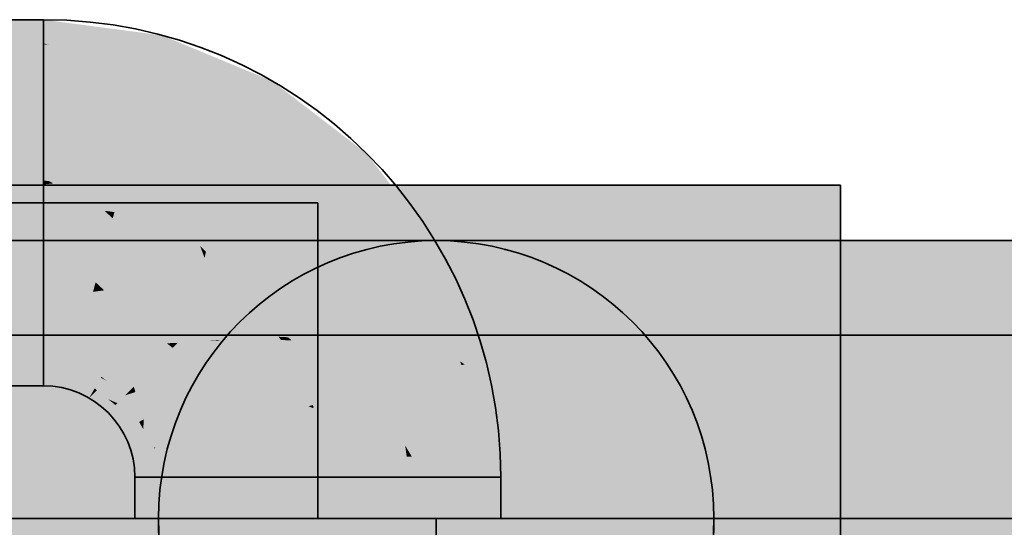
# Model space of a CAD drawing. Extents: x -459 to 541, y -543 to 550.
# Tile 101 of 577: x -391.69 to -388.57, y 253.97 to 255.57. Entities that reach past the tile are written whole.
import ezdxf

# ---------------------------------------------------------------- set-up
doc = ezdxf.new("R2010")
doc.units = 0
doc.layers.get('0').update_dxf_attribs({"lineweight": 35})
doc.layers.add('0-Shading', color=7, linetype='Continuous', lineweight=35)
for name, color, linetype, lineweight, true_color in [('H_Ruecklauf', 5, 'Continuous', 35, 0x0000ff), ('H_Vorlauf', 1, 'Continuous', 35, 0xff0000), ('H_Vorlauf@DELETE-EINSTRICH', 1, 'Continuous', 5, 0xff0000)]:
    doc.layers.add(name, color=color, linetype=linetype, lineweight=lineweight, true_color=true_color)

# ---------------------------------------------------------------- blocks, each defined once
blk = doc.blocks.new('3D-Ansicht-A07ALAKR1N', base_point=(-428.9969, 201.23))
at = {"layer": '0-Shading', "color": 174, "true_color": 0x0000a0}
for points in [[(-393.0914, 255.5529), (-391.6166, 255.4962), (-391.9911, 255.5739), (-391.6166, 255.4995)], [(-391.6166, 255.4995), (-391.6166, 255.5739), (-391.9911, 255.5739)], [(-391.5995, 255.4939), (-391.6166, 255.5739), (-391.6166, 255.4995)], [(-391.5995, 255.4939), (-391.2614, 255.4494), (-391.6166, 255.5739), (-391.2413, 255.5245)], [(-392.8058, 255.4962), (-391.6166, 255.4962), (-393.0914, 255.5529)], [(-390.9305, 255.3123), (-390.8916, 255.3796), (-391.2614, 255.4494), (-391.2413, 255.5245)], [(-391.6166, 255.4962), (-391.5995, 255.4939), (-391.6166, 255.4995)], [(-390.6463, 255.0943), (-390.5913, 255.1492), (-390.9305, 255.3123), (-390.8916, 255.3796)], [(-390.4282, 254.8101), (-390.3609, 254.8489), (-390.6463, 255.0943), (-390.5913, 255.1492)], [(-390.4282, 254.8101), (-390.216, 254.4992), (-390.3609, 254.8489)], [(-390.4282, 254.8101), (-390.2963, 254.4916), (-390.216, 254.4992), (-390.2815, 254.4817)], [(-396.9215, 254.4962), (-376.2416, 254.4962), (-396.8336, 254.5739), (-376.2416, 254.5739)], [(-392.5356, 254.4332), (-391.6166, 254.4513), (-392.3004, 254.4916), (-391.6166, 254.4916)], [(-391.527, 254.4582), (-391.5215, 254.4791), (-391.6166, 254.4513), (-391.6166, 254.4916)], [(-391.527, 254.4582), (-391.454, 254.4435), (-391.5215, 254.4791)], [(-391.454, 254.4435), (-391.4344, 254.4395), (-391.5215, 254.4791), (-391.4328, 254.4424)], [(-390.2963, 254.4916), (-390.2911, 254.4791), (-390.2815, 254.4817)], [(-390.2911, 254.4791), (-390.2048, 254.4139), (-390.2815, 254.4817)], [(-390.2911, 254.4791), (-390.2443, 254.1239), (-390.2048, 254.4139), (-390.1666, 254.1239)], [(-390.2048, 254.4139), (-390.216, 254.4992), (-390.2815, 254.4817)], [(-391.7921, 254.4139), (-391.6166, 254.4513), (-392.6135, 254.4139), (-392.5356, 254.4332)], [(-391.6166, 254.4139), (-391.6166, 254.4513), (-391.7921, 254.4139)], [(-391.6166, 254.4513), (-391.6166, 254.4321), (-391.527, 254.4582), (-391.5338, 254.4328)], [(-391.527, 254.4582), (-391.5338, 254.4328), (-391.4344, 254.4395), (-391.4539, 254.4056)], [(-391.6166, 254.4321), (-391.6166, 254.4139), (-391.5338, 254.4328), (-391.5416, 254.404)], [(-391.5338, 254.4328), (-391.5416, 254.404), (-391.4539, 254.4056), (-391.4716, 254.375)], [(-391.4344, 254.4395), (-391.4539, 254.4056), (-391.4169, 254.4302), (-391.4469, 254.4)], [(-391.3566, 254.3839), (-391.4169, 254.4302), (-391.4112, 254.3714), (-391.4469, 254.4)], [(-391.4169, 254.4302), (-391.4328, 254.4424), (-391.4344, 254.4395)], [(-391.4539, 254.4056), (-391.4716, 254.375), (-391.4469, 254.4)], [(-391.4469, 254.4), (-391.4716, 254.375), (-391.3878, 254.3527), (-391.4116, 254.329)], [(-391.3566, 254.3839), (-391.4112, 254.3714), (-391.3818, 254.3587)], [(-391.4112, 254.3714), (-391.3878, 254.3527), (-391.3818, 254.3587)], [(-391.3878, 254.3527), (-391.3438, 254.2814), (-391.3818, 254.3587), (-391.313, 254.2992)], [(-391.3818, 254.3587), (-391.313, 254.2992), (-391.3566, 254.3839), (-391.3059, 254.3033)], [(-391.3059, 254.3033), (-391.2982, 254.3078), (-391.3566, 254.3839)], [(-391.4116, 254.329), (-391.3655, 254.2689), (-391.3878, 254.3527), (-391.3438, 254.2814)], [(-391.3438, 254.2814), (-391.3257, 254.2019), (-391.313, 254.2992), (-391.2658, 254.2179)], [(-391.313, 254.2992), (-391.3, 254.2766), (-391.3059, 254.3033)], [(-391.3, 254.2766), (-391.2982, 254.3078), (-391.3059, 254.3033)], [(-391.3, 254.2766), (-391.2658, 254.2179), (-391.2982, 254.3078), (-391.2614, 254.2191)], [(-391.3655, 254.2689), (-391.3365, 254.199), (-391.3438, 254.2814), (-391.3257, 254.2019)], [(-391.3365, 254.199), (-391.3301, 254.1503), (-391.3257, 254.2019)], [(-391.3257, 254.2019), (-391.3301, 254.1503), (-391.2658, 254.2179), (-391.2653, 254.2152)], [(-391.2653, 254.2152), (-391.3301, 254.1503), (-391.2489, 254.1239), (-391.3266, 254.1239)], [(-391.2653, 254.2152), (-391.2614, 254.2191), (-391.2658, 254.2179)], [(-391.2614, 254.2191), (-391.2653, 254.2152), (-391.2489, 254.1239)], [(-391.3266, 254.1239), (-391.3266, 254.0092), (-391.2489, 254.1239), (-391.2489, 254.0576)], [(-390.2443, 253.9939), (-390.1666, 253.9939), (-390.2443, 254.1239), (-390.1666, 254.1239)], [(-391.3266, 254.0092), (-391.3266, 253.9939), (-391.2489, 254.0576), (-391.2489, 253.9939)]]:
    blk.add_solid(points, dxfattribs=at)
at = {"layer": '0-Shading', "color": 172, "true_color": 0x0000d9}
for points in [[(-391.6166, 255.2839), (-391.6166, 255.4962), (-392.4412, 255.2839), (-392.8058, 255.4962)], [(-391.6166, 255.2839), (-391.5995, 255.4939), (-391.6166, 255.4962)], [(-391.6166, 255.2839), (-391.3164, 255.2444), (-391.5995, 255.4939), (-391.3109, 255.2647)], [(-391.3109, 255.2647), (-391.2614, 255.4494), (-391.5995, 255.4939)], [(-391.2772, 255.2281), (-391.2614, 255.4494), (-391.3109, 255.2647)], [(-391.2772, 255.2281), (-391.0366, 255.1285), (-391.2614, 255.4494), (-390.9305, 255.3123)], [(-390.7964, 254.9442), (-390.6463, 255.0943), (-391.0366, 255.1285), (-390.9305, 255.3123)], [(-391.3164, 255.2444), (-391.2772, 255.2281), (-391.3109, 255.2647)], [(-390.612, 254.7039), (-390.4282, 254.8101), (-390.7964, 254.9442), (-390.6463, 255.0943)], [(-390.612, 254.7039), (-390.5477, 254.5485), (-390.4282, 254.8101), (-390.2963, 254.4916)], [(-391.6166, 254.4916), (-391.6166, 254.7039), (-392.3004, 254.4916), (-392.1494, 254.7039)], [(-391.6166, 254.4916), (-391.5168, 254.4964), (-391.6166, 254.7039), (-391.4665, 254.6841)], [(-391.3916, 254.5137), (-391.3266, 254.6262), (-391.5168, 254.4964), (-391.4665, 254.6841)], [(-391.3266, 254.6262), (-391.3916, 254.5137), (-391.2253, 254.5485)], [(-391.3916, 254.5137), (-391.4328, 254.4424), (-391.2253, 254.5485), (-391.2065, 254.534)], [(-390.5477, 254.5485), (-390.4962, 254.4241), (-390.2963, 254.4916), (-390.2911, 254.4791)], [(-391.4328, 254.4424), (-391.3916, 254.5137), (-391.4944, 254.4995)], [(-391.4328, 254.4424), (-391.4169, 254.4302), (-391.2065, 254.534), (-391.2786, 254.4619)], [(-391.2786, 254.4619), (-391.1559, 254.4536), (-391.2065, 254.534)], [(-391.1559, 254.4536), (-391.1441, 254.4528), (-391.2065, 254.534)], [(-397.0063, 254.2839), (-376.2416, 254.2839), (-396.9215, 254.4962), (-376.2416, 254.4962)], [(-391.6166, 254.4916), (-391.5215, 254.4791), (-391.5168, 254.4964)], [(-391.5168, 254.4964), (-391.5215, 254.4791), (-391.4944, 254.4995), (-391.4328, 254.4424)], [(-390.2911, 254.4791), (-390.4962, 254.4241), (-390.2529, 254.1888), (-390.2987, 254.1888)], [(-391.4169, 254.4302), (-391.3566, 254.3839), (-391.2786, 254.4619)], [(-391.2618, 254.4146), (-391.2599, 254.4607), (-391.3299, 254.4106), (-391.2786, 254.4619)], [(-391.2029, 254.4568), (-391.2599, 254.4607), (-391.1836, 254.44), (-391.2618, 254.4146)], [(-391.1836, 254.44), (-391.1441, 254.4528), (-391.2029, 254.4568)], [(-391.1441, 254.4528), (-391.1836, 254.44), (-391.1143, 254.4139), (-391.1378, 254.4003)], [(-391.1378, 254.4003), (-391.1836, 254.44), (-391.2655, 254.3266), (-391.2618, 254.4146)], [(-390.2987, 254.1888), (-390.4962, 254.4241), (-390.4486, 254.1888), (-390.4699, 254.2246)], [(-391.3299, 254.4106), (-391.3566, 254.3839), (-391.3249, 254.3942)], [(-391.3249, 254.3942), (-391.3566, 254.3839), (-391.2982, 254.3078)], [(-391.2618, 254.4146), (-391.3299, 254.4106), (-391.3249, 254.3942)], [(-391.2655, 254.3266), (-391.2618, 254.4146), (-391.2982, 254.3078), (-391.3249, 254.3942)], [(-391.1378, 254.4003), (-391.2655, 254.3266), (-391.0633, 254.2722), (-391.2614, 254.2191)], [(-391.1378, 254.4003), (-391.0788, 254.2989), (-391.1143, 254.4139)], [(-391.0788, 254.2989), (-391.0633, 254.2722), (-391.1143, 254.4139), (-391.0564, 254.274)], [(-391.2655, 254.3266), (-391.2982, 254.3078), (-391.2614, 254.2191)], [(-391.2614, 254.2191), (-391.2489, 254.1239), (-391.0633, 254.2722), (-391.0366, 254.1239)], [(-391.0366, 254.1239), (-391.0564, 254.274), (-391.0633, 254.2722)], [(-390.4486, 254.1888), (-390.4699, 254.2246), (-390.4651, 254.1888)], [(-390.4102, 254.1239), (-390.4486, 254.1888), (-390.4566, 254.1239), (-390.4651, 254.1888)], [(-390.2443, 254.1239), (-390.2987, 254.1888), (-390.4102, 254.1239), (-390.4486, 254.1888)], [(-390.2987, 254.1888), (-390.2443, 254.1239), (-390.2529, 254.1888)], [(-391.2489, 254.1239), (-391.2489, 254.0576), (-391.0366, 254.1239), (-391.0366, 254.1135)], [(-391.2489, 254.0576), (-391.2489, 253.9939), (-391.0366, 254.1135), (-391.0366, 253.9939)], [(-390.4566, 254.1239), (-390.4566, 253.9939), (-390.4102, 254.1239), (-390.3445, 253.9939)], [(-390.3445, 253.9939), (-390.2443, 253.9939), (-390.4102, 254.1239), (-390.2443, 254.1239)]]:
    blk.add_solid(points, dxfattribs=at)
at = {"layer": '0-Shading', "color": 5, "true_color": 0x0000fa}
for points in [[(-391.6166, 255.0646), (-391.6166, 255.2839), (-392.3386, 255.16), (-392.4412, 255.2839)], [(-391.3732, 255.0325), (-391.3164, 255.2444), (-391.6166, 255.0646), (-391.6166, 255.2839)], [(-391.3164, 255.2444), (-391.3732, 255.0325), (-391.2772, 255.2281), (-391.3625, 255.0311)], [(-391.2772, 255.2281), (-391.3625, 255.0311), (-391.1805, 255.0074)], [(-391.1486, 254.9345), (-391.0366, 255.1285), (-391.2772, 255.2281)], [(-392.3386, 255.16), (-391.6166, 255.0518), (-391.6166, 255.0646)], [(-392.3386, 255.16), (-392.2009, 254.9939), (-391.6166, 255.0518), (-392.0716, 254.9939)], [(-391.1486, 254.9345), (-391.1201, 254.8577), (-391.0366, 255.1285), (-391.1013, 254.839)], [(-391.0366, 255.1285), (-391.1013, 254.839), (-390.7964, 254.9442), (-391.0014, 254.7391)], [(-392.0716, 254.9939), (-391.6166, 254.9939), (-391.6166, 255.0518)], [(-391.5978, 255.0621), (-391.6166, 255.0646), (-391.5852, 255.0553), (-391.6166, 255.0518)], [(-391.5852, 255.0553), (-391.6166, 255.0518), (-391.4496, 254.9829), (-391.6166, 254.9939)], [(-391.4222, 254.9683), (-391.3914, 254.9643), (-391.5978, 255.0621), (-391.3732, 255.0325)], [(-391.3732, 255.0325), (-391.3914, 254.9643), (-391.3625, 255.0311)], [(-391.3625, 255.0311), (-391.3914, 254.9643), (-391.1486, 254.9345), (-391.1816, 254.8773)], [(-391.3625, 255.0311), (-391.1486, 254.9345), (-391.1805, 255.0074)], [(-392.0716, 254.9939), (-392.1494, 254.7039), (-391.6166, 254.9216), (-391.6166, 254.7039)], [(-392.0716, 254.9939), (-391.6166, 254.9216), (-391.6793, 254.9939)], [(-391.6166, 254.9216), (-391.6166, 254.9939), (-391.6793, 254.9939)], [(-391.6166, 254.9939), (-391.6166, 254.9216), (-391.4222, 254.9683), (-391.5276, 254.8249)], [(-391.6166, 254.9939), (-391.4222, 254.9683), (-391.4496, 254.9829)], [(-391.4222, 254.9683), (-391.5276, 254.8249), (-391.3969, 254.9438), (-391.4511, 254.7417)], [(-391.3969, 254.9438), (-391.3914, 254.9643), (-391.4222, 254.9683)], [(-391.2234, 254.805), (-391.1816, 254.8773), (-391.3969, 254.9438), (-391.3914, 254.9643)], [(-391.6166, 254.9216), (-391.6166, 254.7039), (-391.5276, 254.8249)], [(-391.3969, 254.9438), (-391.4511, 254.7417), (-391.2234, 254.805), (-391.3266, 254.6262)], [(-391.1816, 254.8773), (-391.1057, 254.8191), (-391.1486, 254.9345)], [(-391.0014, 254.7391), (-390.612, 254.7039), (-390.7964, 254.9442)], [(-391.1816, 254.8773), (-391.2234, 254.805), (-391.1057, 254.8191), (-391.1648, 254.7676)], [(-391.1201, 254.8577), (-391.1057, 254.8191), (-391.1013, 254.839)], [(-391.4511, 254.7417), (-391.5276, 254.8249), (-391.4592, 254.7115), (-391.6166, 254.7039)], [(-391.1013, 254.839), (-391.1057, 254.8191), (-391.0014, 254.7391)], [(-391.2234, 254.805), (-391.3266, 254.6262), (-391.1648, 254.7676)], [(-391.1057, 254.8191), (-391.1648, 254.7676), (-391.117, 254.7371)], [(-391.1351, 254.6055), (-391.0014, 254.7391), (-391.1057, 254.8191)], [(-391.1351, 254.6055), (-391.1648, 254.7676), (-391.2253, 254.5485), (-391.3266, 254.6262)], [(-391.1648, 254.7676), (-391.1351, 254.6055), (-391.117, 254.7371)], [(-391.4238, 254.7164), (-391.4511, 254.7417), (-391.4592, 254.7115)], [(-391.1351, 254.6055), (-391.1382, 254.5533), (-391.0014, 254.7391), (-391.0927, 254.556)], [(-391.0014, 254.7391), (-391.0927, 254.556), (-390.8712, 254.5693)], [(-391.0014, 254.7391), (-390.8712, 254.5693), (-390.612, 254.7039), (-390.8474, 254.568)], [(-391.5133, 254.7089), (-391.6166, 254.7039), (-391.4665, 254.6841)], [(-391.4592, 254.7115), (-391.5133, 254.7089), (-391.4665, 254.6841)], [(-391.3266, 254.6262), (-391.4238, 254.7164), (-391.4665, 254.6841), (-391.4592, 254.7115)], [(-390.5477, 254.5485), (-390.612, 254.7039), (-390.8474, 254.568)], [(-391.1351, 254.6055), (-391.2253, 254.5485), (-391.1904, 254.5501)], [(-391.1351, 254.6055), (-391.1904, 254.5501), (-391.1382, 254.5533)], [(-391.2253, 254.5485), (-391.2065, 254.534), (-391.1904, 254.5501)], [(-391.1904, 254.5501), (-391.2065, 254.534), (-391.1382, 254.5533), (-391.1441, 254.4528)], [(-391.058, 254.5564), (-391.0927, 254.556), (-391.1143, 254.4139), (-391.1441, 254.4528)], [(-391.1382, 254.5533), (-391.1441, 254.4528), (-391.0927, 254.556)], [(-391.058, 254.5564), (-391.1143, 254.4139), (-391.0628, 254.4437)], [(-391.058, 254.5581), (-391.0927, 254.556), (-391.058, 254.5564)], [(-391.0564, 254.274), (-390.7763, 254.3491), (-391.0628, 254.4437), (-390.8632, 254.5589)], [(-390.8632, 254.5589), (-391.058, 254.5564), (-391.0628, 254.4437)], [(-390.8712, 254.5693), (-391.058, 254.5581), (-390.8632, 254.5589), (-391.058, 254.5564)], [(-390.8712, 254.5693), (-390.8632, 254.5589), (-390.8474, 254.568)], [(-390.8408, 254.5676), (-390.8474, 254.568), (-390.8322, 254.5579), (-390.8632, 254.5589)], [(-390.7763, 254.3491), (-390.8322, 254.5579), (-390.8632, 254.5589)], [(-390.8297, 254.5578), (-390.5477, 254.5485), (-390.8408, 254.5676)], [(-390.8408, 254.5676), (-390.8322, 254.5579), (-390.833, 254.5607)], [(-390.8322, 254.5579), (-390.8297, 254.5578), (-390.833, 254.5607)], [(-390.7763, 254.3491), (-390.7968, 254.5289), (-390.8322, 254.5579), (-390.8297, 254.5578)], [(-390.5477, 254.5485), (-390.8297, 254.5578), (-390.4962, 254.4241), (-390.6356, 254.3868)], [(-390.6356, 254.3868), (-390.7968, 254.5289), (-390.7617, 254.353)], [(-390.7968, 254.5289), (-390.7763, 254.3491), (-390.7617, 254.353)], [(-391.1143, 254.4139), (-391.0564, 254.274), (-391.0628, 254.4437)], [(-390.4699, 254.2246), (-390.4962, 254.4241), (-390.6356, 254.3868)], [(-390.6356, 254.3868), (-390.7617, 254.353), (-390.4699, 254.2246), (-390.761, 254.3429)], [(-390.7617, 254.353), (-390.7763, 254.3491), (-390.761, 254.3429)], [(-391.0366, 254.1239), (-390.7466, 254.1239), (-391.0564, 254.274), (-390.7763, 254.3491)], [(-390.761, 254.3429), (-390.7763, 254.3491), (-390.7466, 254.1239)], [(-390.4651, 254.1888), (-390.4699, 254.2246), (-390.7491, 254.1615), (-390.761, 254.3429)], [(-397.0653, 253.9939), (-376.2416, 253.9939), (-397.0063, 254.2839), (-376.2416, 254.2839)], [(-390.4566, 254.1239), (-390.4651, 254.1888), (-390.7466, 254.1239), (-390.7491, 254.1615)], [(-391.0366, 253.9939), (-390.7466, 253.9939), (-391.0366, 254.1239), (-390.7466, 254.1239)], [(-390.7466, 253.9939), (-390.4566, 253.9939), (-390.7466, 254.1239), (-390.4566, 254.1239)], [(-397.0827, 253.7039), (-376.2416, 253.7039), (-397.0653, 253.9939), (-376.2416, 253.9939)]]:
    blk.add_solid(points, dxfattribs=at)
at = {"layer": '0-Shading', "color": 1, "true_color": 0xff0000}
for points in [[(-390.9683, 254.5979), (-391.8026, 255.0499), (-391.1942, 253.2681), (-391.8026, 254.0284)], [(-390.9683, 254.5979), (-391.1656, 254.9901), (-391.8026, 255.0499), (-391.6198, 255.0499)], [(-391.1656, 254.9901), (-391.1956, 255.0499), (-391.6198, 255.0499)], [(-389.9997, 254.8366), (-390.0363, 255.0499), (-391.1656, 254.9901), (-391.1956, 255.0499)], [(-389.2639, 255.0499), (-390.0363, 255.0499), (-389.4329, 253.7661), (-389.8553, 253.9949)], [(-389.542, 252.9379), (-389.0906, 252.9379), (-389.2639, 255.0499), (-389.0906, 255.0499)], [(-389.9968, 254.8197), (-391.1656, 254.9901), (-390.1197, 254.1382), (-390.9683, 254.5979)], [(-391.1656, 254.9901), (-389.9968, 254.8197), (-390.0552, 254.8439)], [(-389.9968, 254.8197), (-389.9997, 254.8366), (-390.0552, 254.8439)], [(-389.9968, 254.8197), (-390.1197, 254.1382), (-389.8739, 254.1035)], [(-390.9683, 254.5979), (-391.1942, 253.2681), (-390.4913, 253.6497)], [(-390.1197, 254.1382), (-390.9683, 254.5979), (-390.7842, 254.2321)], [(-389.8553, 253.9949), (-390.1197, 254.1382), (-390.6136, 253.8928), (-390.7842, 254.2321)], [(-390.1197, 254.1382), (-389.8553, 253.9949), (-389.8739, 254.1035)], [(-391.8026, 254.0284), (-391.8026, 252.9379), (-391.1942, 253.2681)], [(-389.8553, 253.9949), (-390.6136, 253.8928), (-390.3217, 253.7417)], [(-389.7663, 253.4542), (-389.8553, 253.9949), (-390.3217, 253.7417)], [(-389.7386, 253.3146), (-389.4329, 253.7661), (-389.8553, 253.9949)], [(-389.7621, 253.4521), (-389.8553, 253.9949), (-389.7663, 253.4542)]]:
    blk.add_solid(points, dxfattribs=at)
at = {"layer": '0-Shading', "color": 14, "true_color": 0x900000}
for points in [[(-396.0552, 254.8439), (-381.6916, 254.8439), (-395.9902, 254.8739), (-381.6916, 254.8739)], [(-391.291, 254.8439), (-391.35, 254.8739), (-391.6916, 254.8439), (-391.6916, 254.8739)], [(-389.5956, 254.2217), (-389.5666, 253.9939), (-389.5548, 254.2217), (-389.5248, 253.9939)], [(-389.5248, 253.9939), (-389.5046, 253.9939), (-389.5548, 254.2217), (-389.5346, 254.2217)], [(-389.5046, 253.9939), (-389.4916, 253.9939), (-389.5346, 254.2217), (-389.5216, 254.2217)], [(-389.5666, 253.9939), (-389.5956, 253.7661), (-389.5248, 253.9939), (-389.5548, 253.7661)], [(-389.5548, 253.7661), (-389.5346, 253.7661), (-389.5248, 253.9939), (-389.5046, 253.9939)], [(-389.5346, 253.7661), (-389.5216, 253.7661), (-389.5046, 253.9939), (-389.4916, 253.9939)]]:
    blk.add_solid(points, dxfattribs=at)
at = {"layer": '0-Shading', "color": 174, "true_color": 0x000090}
blk.add_solid([(-395.2514, 254.8439), (-386.6916, 254.8439), (-395.1864, 254.8739), (-386.6916, 254.8739)], dxfattribs=at)
at = {"layer": '0-Shading', "color": 14, "true_color": 0x8f0000}
blk.add_solid([(-390.9177, 254.8439), (-391.0316, 254.8739), (-391.291, 254.8439), (-391.35, 254.8739)], dxfattribs=at)
at = {"layer": '0-Shading', "color": 14, "true_color": 0x8c0000}
for points in [[(-390.5972, 254.8439), (-390.7582, 254.8739), (-390.9177, 254.8439), (-391.0316, 254.8739)], [(-389.8156, 254.6162), (-389.6805, 254.4339), (-389.7825, 254.6162), (-389.6427, 254.4339)], [(-389.6427, 254.4339), (-389.6225, 254.4339), (-389.7825, 254.6162), (-389.7624, 254.6162)], [(-389.6225, 254.4339), (-389.6095, 254.4339), (-389.7624, 254.6162), (-389.7494, 254.6162)]]:
    blk.add_solid(points, dxfattribs=at)
at = {"layer": '0-Shading', "color": 16, "true_color": 0x890000}
for points in [[(-390.3512, 254.8439), (-390.5485, 254.8739), (-390.5972, 254.8439), (-390.7582, 254.8739)], [(-389.9916, 254.756), (-389.8156, 254.6162), (-389.9648, 254.756), (-389.7825, 254.6162)], [(-389.7825, 254.6162), (-389.7624, 254.6162), (-389.9648, 254.756), (-389.9446, 254.756)], [(-389.7624, 254.6162), (-389.7494, 254.6162), (-389.9446, 254.756), (-389.9316, 254.756)]]:
    blk.add_solid(points, dxfattribs=at)
at = {"layer": '0-Shading', "color": 16, "true_color": 0x850000}
for points in [[(-390.1966, 254.8439), (-390.4166, 254.8739), (-390.3512, 254.8439), (-390.5485, 254.8739)], [(-390.1966, 254.8439), (-389.9916, 254.756), (-390.177, 254.8439), (-389.9648, 254.756)], [(-389.9648, 254.756), (-389.9446, 254.756), (-390.177, 254.8439), (-390.1568, 254.8439)], [(-390.1568, 254.8439), (-390.1537, 254.8426), (-390.1566, 254.8439)], [(-390.1537, 254.8426), (-390.1439, 254.8439), (-390.1566, 254.8439)], [(-390.1537, 254.8426), (-389.9446, 254.756), (-390.1439, 254.8439), (-389.9316, 254.756)]]:
    blk.add_solid(points, dxfattribs=at)
at = {"layer": '0-Shading', "color": 16, "true_color": 0x810000}
for points in [[(-390.4166, 254.8739), (-390.1966, 254.8439), (-390.4048, 254.8739), (-390.177, 254.8439)], [(-390.177, 254.8439), (-390.1568, 254.8439), (-390.4048, 254.8739), (-390.3846, 254.8739)], [(-390.3846, 254.8739), (-390.2834, 254.8623), (-390.3716, 254.8739)], [(-390.3846, 254.8739), (-390.1568, 254.8439), (-390.2834, 254.8623), (-390.1566, 254.8439)], [(-390.1566, 254.8439), (-390.1439, 254.8439), (-390.2834, 254.8623)], [(-391.2516, 253.9939), (-391.2516, 253.9624), (-391.2216, 253.7289), (-391.2397, 253.8617)], [(-391.2516, 253.9939), (-391.2216, 253.7289), (-391.2216, 253.7661)], [(-389.5216, 253.7661), (-389.4916, 253.9512), (-389.4916, 253.9939)]]:
    blk.add_solid(points, dxfattribs=at)
at = {"layer": '0-Shading', "color": 14, "true_color": 0xb00000}
for points in [[(-396.1237, 254.756), (-381.6916, 254.756), (-396.0552, 254.8439), (-381.6916, 254.8439)], [(-391.2361, 254.756), (-391.291, 254.8439), (-391.6916, 254.756), (-391.6916, 254.8439)]]:
    blk.add_solid(points, dxfattribs=at)
at = {"layer": '0-Shading', "color": 174, "true_color": 0x0000b0}
blk.add_solid([(-395.3198, 254.756), (-386.6916, 254.756), (-395.2514, 254.8439), (-386.6916, 254.8439)], dxfattribs=at)
at = {"layer": '0-Shading', "color": 14, "true_color": 0xac0000}
for points in [[(-390.8116, 254.756), (-390.9177, 254.8439), (-391.2361, 254.756), (-391.291, 254.8439)], [(-389.5956, 254.2217), (-389.6805, 254.4339), (-389.8123, 254.2217), (-389.8885, 254.4339)]]:
    blk.add_solid(points, dxfattribs=at)
at = {"layer": '0-Shading', "color": 14, "true_color": 0xa60000}
for points in [[(-390.4471, 254.756), (-390.5972, 254.8439), (-390.8116, 254.756), (-390.9177, 254.8439)], [(-389.6805, 254.4339), (-389.8156, 254.6162), (-389.8885, 254.4339), (-390.0096, 254.6162)]]:
    blk.add_solid(points, dxfattribs=at)
at = {"layer": '0-Shading', "color": 14, "true_color": 0x9d0000}
for points in [[(-390.1674, 254.756), (-390.3512, 254.8439), (-390.4471, 254.756), (-390.5972, 254.8439)], [(-389.8156, 254.6162), (-389.9916, 254.756), (-390.0096, 254.6162), (-390.1674, 254.756)]]:
    blk.add_solid(points, dxfattribs=at)
at = {"layer": '0-Shading', "color": 14, "true_color": 0x920000}
blk.add_solid([(-389.9916, 254.756), (-390.1966, 254.8439), (-390.1674, 254.756), (-390.3512, 254.8439)], dxfattribs=at)
at = {"layer": '0-Shading', "color": 12, "true_color": 0xcd0000}
blk.add_solid([(-396.1909, 254.6162), (-381.6916, 254.6162), (-396.1237, 254.756), (-381.6916, 254.756)], dxfattribs=at)
at = {"layer": '0-Shading', "color": 172, "true_color": 0x0000cd}
blk.add_solid([(-395.3871, 254.6162), (-386.6916, 254.6162), (-395.3198, 254.756), (-386.6916, 254.756)], dxfattribs=at)
at = {"layer": '0-Shading', "color": 12, "true_color": 0xcc0000}
for points in [[(-391.1889, 254.6162), (-391.2361, 254.756), (-391.6916, 254.6162), (-391.6916, 254.756)], [(-389.7863, 253.9939), (-389.8123, 254.2217), (-390.136, 253.9939), (-390.1572, 254.2217)], [(-389.8123, 253.7661), (-389.7863, 253.9939), (-390.1572, 253.7661), (-390.136, 253.9939)]]:
    blk.add_solid(points, dxfattribs=at)
at = {"layer": '0-Shading', "color": 12, "true_color": 0xc70000}
for points in [[(-390.7205, 254.6162), (-390.8116, 254.756), (-391.1889, 254.6162), (-391.2361, 254.756)], [(-389.8123, 254.2217), (-389.8885, 254.4339), (-390.1572, 254.2217), (-390.2194, 254.4339)]]:
    blk.add_solid(points, dxfattribs=at)
at = {"layer": '0-Shading', "color": 12, "true_color": 0xbd0000}
for points in [[(-390.3182, 254.6162), (-390.4471, 254.756), (-390.7205, 254.6162), (-390.8116, 254.756)], [(-389.8885, 254.4339), (-390.0096, 254.6162), (-390.2194, 254.4339), (-390.3182, 254.6162)]]:
    blk.add_solid(points, dxfattribs=at)
at = {"layer": '0-Shading', "color": 14, "true_color": 0xaf0000}
for points in [[(-390.0096, 254.6162), (-390.1674, 254.756), (-390.3182, 254.6162), (-390.4471, 254.756)], [(-389.5666, 253.9939), (-389.5956, 254.2217), (-389.7863, 253.9939), (-389.8123, 254.2217)], [(-389.5956, 253.7661), (-389.5666, 253.9939), (-389.8123, 253.7661), (-389.7863, 253.9939)]]:
    blk.add_solid(points, dxfattribs=at)
at = {"layer": '0-Shading', "color": 12, "true_color": 0xe40000}
for points in [[(-396.2524, 254.4339), (-381.6916, 254.4339), (-396.1909, 254.6162), (-381.6916, 254.6162)], [(-391.1527, 254.4339), (-391.1889, 254.6162), (-391.6916, 254.4339), (-391.6916, 254.6162)]]:
    blk.add_solid(points, dxfattribs=at)
at = {"layer": '0-Shading', "color": 172, "true_color": 0x0000e4}
blk.add_solid([(-395.4485, 254.4339), (-386.6916, 254.4339), (-395.3871, 254.6162), (-386.6916, 254.6162)], dxfattribs=at)
at = {"layer": '0-Shading', "color": 12, "true_color": 0xdd0000}
for points in [[(-390.6506, 254.4339), (-390.7205, 254.6162), (-391.1527, 254.4339), (-391.1889, 254.6162)], [(-390.1572, 254.2217), (-390.2194, 254.4339), (-390.6066, 254.2217), (-390.6506, 254.4339)]]:
    blk.add_solid(points, dxfattribs=at)
at = {"layer": '0-Shading', "color": 12, "true_color": 0xd00000}
blk.add_solid([(-390.2194, 254.4339), (-390.3182, 254.6162), (-390.6506, 254.4339), (-390.7205, 254.6162)], dxfattribs=at)
at = {"layer": '0-Shading', "color": 14, "true_color": 0xa00000}
blk.add_solid([(-397.7254, 254.4962), (-371.2416, 254.4962), (-397.6374, 254.5739), (-371.2416, 254.5739)], dxfattribs=at)
at = {"layer": '0-Shading', "color": 12, "true_color": 0xd90000}
blk.add_solid([(-397.8102, 254.2839), (-371.2416, 254.2839), (-397.7254, 254.4962), (-371.2416, 254.4962)], dxfattribs=at)
at = {"layer": '0-Shading', "color": 1, "true_color": 0xf50000}
blk.add_solid([(-396.3039, 254.2217), (-381.6916, 254.2217), (-396.2524, 254.4339), (-381.6916, 254.4339)], dxfattribs=at)
at = {"layer": '0-Shading', "color": 5, "true_color": 0x0000f5}
for points in [[(-395.4485, 254.4339), (-395.4627, 254.3754), (-386.6916, 254.4339), (-386.6916, 254.3754)], [(-395.4627, 254.3754), (-395.5, 254.2217), (-386.6916, 254.3754), (-386.6916, 254.2217)]]:
    blk.add_solid(points, dxfattribs=at)
at = {"layer": '0-Shading', "color": 1, "true_color": 0xf40000}
for points in [[(-391.13, 254.2217), (-391.1527, 254.4339), (-391.6916, 254.2217), (-391.6916, 254.4339)], [(-390.5916, 253.9939), (-390.6066, 254.2217), (-391.1222, 253.9939), (-391.13, 254.2217)], [(-390.6066, 253.7661), (-390.5916, 253.9939), (-391.13, 253.7661), (-391.1222, 253.9939)]]:
    blk.add_solid(points, dxfattribs=at)
at = {"layer": '0-Shading', "color": 1, "true_color": 0xec0000}
blk.add_solid([(-390.6066, 254.2217), (-390.6506, 254.4339), (-391.13, 254.2217), (-391.1527, 254.4339)], dxfattribs=at)
at = {"layer": '0-Shading', "color": 14, "true_color": 0x8e0000}
for points in [[(-389.6805, 254.4339), (-389.5956, 254.2217), (-389.6427, 254.4339), (-389.5548, 254.2217)], [(-389.5548, 254.2217), (-389.5346, 254.2217), (-389.6427, 254.4339), (-389.6225, 254.4339)], [(-389.5346, 254.2217), (-389.5216, 254.2217), (-389.6225, 254.4339), (-389.6095, 254.4339)]]:
    blk.add_solid(points, dxfattribs=at)
at = {"layer": '0-Shading', "color": 1, "true_color": 0xfa0000}
for points in [[(-397.8692, 253.9939), (-371.2416, 253.9939), (-397.8102, 254.2839), (-371.2416, 254.2839)], [(-397.8866, 253.7039), (-371.2416, 253.7039), (-397.8692, 253.9939), (-371.2416, 253.9939)]]:
    blk.add_solid(points, dxfattribs=at)
at = {"layer": '0-Shading', "color": 1, "true_color": 0xfd0000}
for points in [[(-396.3419, 253.9939), (-381.6916, 253.9939), (-396.3039, 254.2217), (-381.6916, 254.2217)], [(-396.3419, 253.9939), (-396.3443, 253.9686), (-381.6916, 253.9939), (-381.6916, 253.9686)], [(-396.3443, 253.9686), (-396.3638, 253.7661), (-381.6916, 253.9686), (-381.6916, 253.7661)]]:
    blk.add_solid(points, dxfattribs=at)
at = {"layer": '0-Shading', "color": 5, "true_color": 0x0000fd}
for points in [[(-395.538, 253.9939), (-386.6916, 253.9939), (-395.5, 254.2217), (-386.6916, 254.2217)], [(-395.56, 253.7661), (-386.6916, 253.7661), (-395.538, 253.9939), (-386.6916, 253.9939)]]:
    blk.add_solid(points, dxfattribs=at)
at = {"layer": '0-Shading', "color": 1, "true_color": 0xfc0000}
for points in [[(-391.1222, 253.9939), (-391.13, 254.2217), (-391.6916, 253.9939), (-391.6916, 254.2217)], [(-391.13, 253.7661), (-391.1222, 253.9939), (-391.6916, 253.7661), (-391.6916, 253.9939)]]:
    blk.add_solid(points, dxfattribs=at)
at = {"layer": '0-Shading', "color": 12, "true_color": 0xe30000}
for points in [[(-390.136, 253.9939), (-390.1572, 254.2217), (-390.5916, 253.9939), (-390.6066, 254.2217)], [(-390.1572, 253.7661), (-390.136, 253.9939), (-390.6066, 253.7661), (-390.5916, 253.9939)]]:
    blk.add_solid(points, dxfattribs=at)
blk = doc.blocks.new('Mischerventil-A07ALC8M1N', base_point=(-390.3716, 253.9939))
at = {"color": 0, "linetype": 'ByBlock', "lineweight": -2, "ltscale": 0.13}
blk.add_line((-390.3716, 253.9939), (-390.3716, 253.9939), dxfattribs=at)
blk = doc.blocks.new('Rohr - 1703-A07ALC8O1N', base_point=(-390.3716, 205.3939))
at = {"color": 0, "linetype": 'ByBlock', "lineweight": -2, "ltscale": 0.35}
blk.add_line((-390.3716, 253.9939), (-390.3716, 205.3939), dxfattribs=at)
blk = doc.blocks.new('BOA-Compact Flanschen-Absperrventil_ PN6_16_ DN15-200_ bis 120°C-A07ALC8Q1N', base_point=(-390.3716, 253.9939))
at = {"color": 0, "linetype": 'ByBlock', "lineweight": -2, "ltscale": 0.35}
blk.add_line((-390.3716, 253.9939), (-390.3716, 253.9939), dxfattribs=at)
blk = doc.blocks.new('Rohr - 1703-A07ALC9G1N', base_point=(-395.3716, 253.9939))
at = {"color": 0, "linetype": 'ByBlock', "lineweight": -2, "ltscale": 0.35}
for p, q in [((-390.7466, 254.9939), (-395.3716, 254.9939)), ((-390.7466, 253.9939), (-390.7466, 254.9939))]:
    blk.add_line(p, q, dxfattribs=at)
blk = doc.blocks.new('Rohr - 1703-A07ALCA01N', base_point=(-407.8516, 253.9939))
at = {"color": 0, "linetype": 'ByBlock', "lineweight": -2, "ltscale": 0.35}
blk.add_line((-380.3716, 253.9939), (-407.8516, 253.9939), dxfattribs=at)
blk = doc.blocks.new('Rohr - 1703-A07ALCAC1N', base_point=(-405.8516, 253.9939))
at = {"color": 0, "linetype": 'ByBlock', "lineweight": -2, "ltscale": 0.35}
blk.add_line((-385.3716, 253.9939), (-405.8516, 253.9939), dxfattribs=at)
blk = doc.blocks.new('Rohr - 1703-A07ALCAM1N', base_point=(-411.8516, 253.9939))
at = {"color": 0, "linetype": 'ByBlock', "lineweight": -2, "ltscale": 0.35}
blk.add_line((-370.3716, 253.9939), (-411.8516, 253.9939), dxfattribs=at)
blk = doc.blocks.new('Rohr - 1703-A07ALCAY1N', base_point=(-409.8516, 253.9939))
at = {"color": 0, "linetype": 'ByBlock', "lineweight": -2, "ltscale": 0.35}
blk.add_line((-375.3716, 253.9939), (-409.8516, 253.9939), dxfattribs=at)
blk = doc.blocks.new('Rohr - 1703-A07ALCBQ1N', base_point=(-395.3588, 253.9939))
at = {"color": 0, "linetype": 'ByBlock', "lineweight": -2, "ltscale": 0.35}
blk.add_line((-395.3588, 253.9939), (-390.3716, 253.9939), dxfattribs=at)
blk = doc.blocks.new('Pumpe-A07ALCBS1N', base_point=(-390.3716, 253.9939))
at = {"color": 0, "linetype": 'ByBlock', "lineweight": -2, "ltscale": 0.13}
blk.add_line((-390.3716, 253.9939), (-390.3716, 253.9939), dxfattribs=at)
blk = doc.blocks.new('BOA-Compact Flanschen-Absperrventil_ PN6_16_ DN15-200_ bis 120°C-A07ALCBU1N', base_point=(-390.3716, 253.9939))
at = {"color": 0, "linetype": 'ByBlock', "lineweight": -2, "ltscale": 0.35}
blk.add_line((-390.3716, 253.9939), (-390.3716, 253.9939), dxfattribs=at)
blk = doc.blocks.new('Geometrie-A07ALCC01N', base_point=(-415.775, 203.3939))
at = {"layer": 'H_Ruecklauf', "lineweight": -2}
for p, q in [((-391.6166, 255.5739), (-393.6896, 255.5739)), ((-391.6166, 254.4139), (-391.6166, 255.5739)), ((-391.6166, 255.5739), (-391.6166, 255.2341)), ((-391.6166, 255.2341), (-391.6166, 254.7537)), ((-386.6916, 254.8739), (-404.5316, 254.8739)), ((-391.6166, 254.7537), (-391.6166, 254.4139)), ((-376.2416, 254.5739), (-408.9816, 254.5739)), ((-393.6896, 254.4139), (-391.6166, 254.4139)), ((-391.3266, 254.1239), (-390.1666, 254.1239)), ((-391.3266, 254.1239), (-391.3266, 253.9939)), ((-391.3266, 254.1239), (-390.9869, 254.1239)), ((-390.9869, 254.1239), (-390.5064, 254.1239)), ((-390.5064, 254.1239), (-390.1666, 254.1239)), ((-390.1666, 253.9939), (-390.1666, 254.1239)), ((-391.3266, 253.9939), (-390.9869, 253.9939)), ((-390.9869, 253.9939), (-390.5064, 253.9939)), ((-390.5064, 253.9939), (-390.1666, 253.9939))]:
    blk.add_line(p, q, dxfattribs=at)
for major_axis in [(1.45, 0), (0.29, 0)]:
    blk.add_ellipse((-391.6166, 254.1239), major_axis=major_axis, ratio=1, start_param=0, end_param=1.570796, dxfattribs=at)
blk = doc.blocks.new('Geometrie-A07ALCC21N', base_point=(-415.775, 203.3739))
at = {"layer": 'H_Vorlauf', "lineweight": -2}
for p, q in [((-391.8026, 255.0499), (-389.0906, 255.0499)), ((-389.0906, 255.0499), (-391.8026, 255.0499)), ((-389.0906, 252.9379), (-389.0906, 255.0499)), ((-389.0906, 252.9379), (-389.0906, 255.0499)), ((-389.0906, 255.0499), (-389.0906, 255.0499)), ((-381.6916, 254.8739), (-406.5316, 254.8739)), ((-391.35, 254.8739), (-391.6916, 254.8739)), ((-391.0316, 254.8739), (-391.35, 254.8739)), ((-390.7582, 254.8739), (-391.0316, 254.8739)), ((-390.5485, 254.8739), (-390.7582, 254.8739)), ((-390.4166, 254.8739), (-390.5485, 254.8739)), ((-390.3716, 254.8739), (-390.4166, 254.8739)), ((-371.2416, 254.5739), (-410.9816, 254.5739)), ((-391.2516, 253.9489), (-391.2516, 253.9939)), ((-389.4916, 253.9489), (-389.4916, 253.9939))]:
    blk.add_line(p, q, dxfattribs=at)
blk.add_circle((-390.3716, 253.9939), 0.88, dxfattribs=at)
blk.add_circle((-390.3716, 253.9939), 0.88, dxfattribs=at)
blk.add_circle((-390.3716, 253.9939), 0.88, dxfattribs=at)
blk.add_circle((-390.3716, 253.9939), 0.88, dxfattribs=at)

msp = doc.modelspace()

# ---------------------------------------------------------------- block references
msp.add_blockref('3D-Ansicht-A07ALAKR1N', (-428.9969, 201.23))
at = {"linetype": 'Continuous', "ltscale": 0.35}
for name, p in [('Geometrie-A07ALCC21N', (-415.775, 203.3739)), ('Geometrie-A07ALCC01N', (-415.775, 203.3939))]:
    msp.add_blockref(name, p, dxfattribs=at)
at = {"layer": 'H_Ruecklauf', "ltscale": 0.35}
for name, p in [('Rohr - 1703-A07ALC9G1N', (-395.3716, 253.9939)), ('Rohr - 1703-A07ALCAY1N', (-409.8516, 253.9939)), ('Rohr - 1703-A07ALCAC1N', (-405.8516, 253.9939))]:
    msp.add_blockref(name, p, dxfattribs=at)
at = {"layer": 'H_Vorlauf', "ltscale": 0.35}
for name, p in [('Rohr - 1703-A07ALCAM1N', (-411.8516, 253.9939)), ('Rohr - 1703-A07ALCA01N', (-407.8516, 253.9939)), ('Rohr - 1703-A07ALCBQ1N', (-395.3588, 253.9939)), ('Rohr - 1703-A07ALC8O1N', (-390.3716, 205.3939)), ('BOA-Compact Flanschen-Absperrventil_ PN6_16_ DN15-200_ bis 120°C-A07ALC8Q1N', (-390.3716, 253.9939)), ('BOA-Compact Flanschen-Absperrventil_ PN6_16_ DN15-200_ bis 120°C-A07ALCBU1N', (-390.3716, 253.9939))]:
    msp.add_blockref(name, p, dxfattribs=at)
at = {"layer": 'H_Vorlauf', "lineweight": 5, "ltscale": 0.13}
msp.add_blockref('Mischerventil-A07ALC8M1N', (-390.3716, 253.9939), dxfattribs=at)
at = {"layer": 'H_Vorlauf@DELETE-EINSTRICH', "lineweight": 5, "ltscale": 0.13}
msp.add_blockref('Pumpe-A07ALCBS1N', (-390.3716, 253.9939), dxfattribs=at)

doc.saveas('drawing.dxf')
